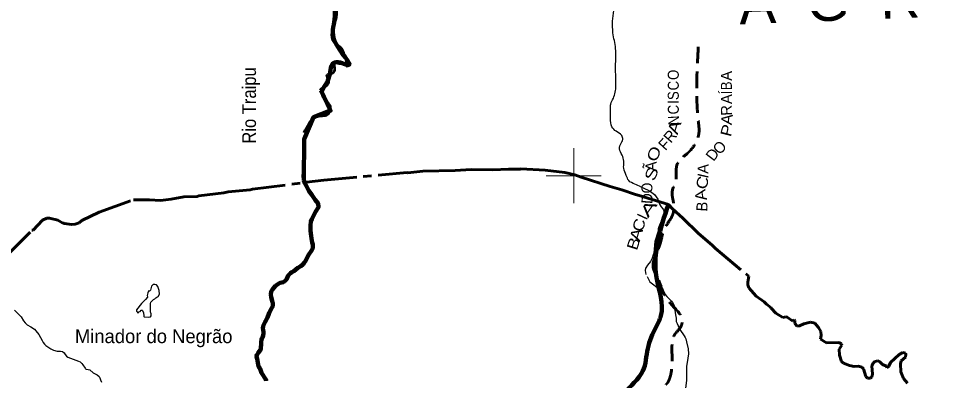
# Model space of a CAD drawing. Extents: x 553962 to 842807, y 8883888 to 9032388.
# Drawn here: x 729831 to 763398, y 8967556 to 8980713 of the extents above; entities that cross this region are included whole.
import ezdxf
from ezdxf.enums import TextEntityAlignment as Align

# ---------------------------------------------------------------- set-up
doc = ezdxf.new("R2010")
doc.units = 0
doc.header["$LTSCALE"] = 200
doc.linetypes.add('LONG_DASH_SHORT_DASH', pattern=[9.9, 6, -1.2, 1.5, -1.2])
doc.linetypes.add('MEDIUM_DASHED', pattern=[4.5, 3, -1.5])
for name, color, linetype, lineweight in [('10', 7, 'MEDIUM_DASHED', 60), ('12', 7, 'Continuous', 25), ('2', 7, 'Continuous', 13), ('21', 7, 'Continuous', 25), ('24', 7, 'Continuous', 25), ('53', 7, 'Continuous', 106), ('7', 7, 'Continuous', 90), ('9', 7, 'Continuous', 90)]:
    doc.layers.add(name, color=color, linetype=linetype, lineweight=lineweight)
for name, color, linetype in [('41', 7, 'Continuous'), ('49', 7, 'Continuous'), ('55', 7, 'Continuous')]:
    doc.layers.add(name, color=color, linetype=linetype)

msp = doc.modelspace()

# ---------------------------------------------------------------- linework, layer by layer
at = {"layer": '10'}
msp.add_spline([(753353.8, 8967411.3), (753402.1, 8967459.7), (753447.5, 8967537.9), (753569.9, 8968137.4), (753569.9, 8968618.2), (753685.3, 8969252.9), (753896.8, 8969522.2), (753935.3, 8969791.5), (753646.8, 8970214.6), (753242.9, 8970791.6), (753050.6, 8971291.7), (752896.7, 8971618.7), (753127.5, 8972484.2), (753300.6, 8973080.5), (753550.6, 8973484.4), (753646.8, 8973869.1), (753589.1, 8974215.3), (753589.1, 8974484.5), (753704.5, 8974811.5), (753723.7, 8975177), (753762.2, 8975427), (754089.2, 8975773.2), (754377.7, 8976100.2), (754550.8, 8976561.8), (754531.6, 8976946.5), (754538.8, 8979865.5)], degree=3, dxfattribs=at)
at = {"layer": '12'}
for points in [[(752444.7, 8974591.9), (752707.4, 8974475.5), (752786.5, 8974428), (752930.8, 8974317.1), (753062.6, 8974152.6), (753117.5, 8973959.1), (753180.2, 8973867.8), (753242.2, 8973795.8), (753262.4, 8973756.4), (753269, 8973717.7), (753270.2, 8973648.7), (753257.3, 8973562.4), (753237.5, 8973498.7), (753090.9, 8973141.2), (753070.7, 8973063.5), (753072.3, 8973000.7), (753069.1, 8972980.9), (752948.8, 8972607.6), (752907.8, 8972182.6), (752892.3, 8972118.5), (752847.2, 8971998.1), (752793, 8971880.4), (752680.5, 8971744), (752622, 8971655), (752613.9, 8971634.4), (752600.5, 8971552.9), (752626, 8971408.9)], [(752664, 8971340.7), (752771, 8971148.4), (752859.2, 8971072.4), (753072.2, 8970907.4), (753319.1, 8970681.2), (753384.5, 8970609.5), (753558.8, 8970434.3), (753589.6, 8970386.1)], [(753589.6, 8970386.1), (753640.4, 8970306.5), (753650.2, 8970274.2), (753691.1, 8970026.8), (753698.8, 8969944.5), (753719.3, 8969828.1), (753728.3, 8969699.4), (753756.5, 8969629.3), (753798.1, 8969540.9)], [(753798.1, 8969540.9), (753859.8, 8969409.4), (753909.1, 8969336.8), (753959.2, 8969249.6), (754012.5, 8969179), (754046.6, 8969117.8), (754069.8, 8969065.7), (754101.8, 8968966.1), (754161.6, 8968706.3), (754168.3, 8968520.8), (754116.9, 8968213), (754102.8, 8968082.3), (754094.2, 8967837.6), (754098.2, 8967608.9), (754095, 8967556.7), (754045.7, 8967185.6), (754028.2, 8966994.8), (754035.8, 8966766.1), (754034.7, 8966701.8), (754052, 8966621.5), (754053.6, 8966322.7), (754067.7, 8966231)]]:
    msp.add_lwpolyline(points, dxfattribs=at)
msp.add_spline([(752444.7, 8974591.9), (752220.7, 8974690.3), (751998.9, 8974824.7), (751911.5, 8975012.9), (751817.4, 8975268.3), (751824.1, 8975476.7), (751783.8, 8975691.7), (751676.2, 8975920.3), (751696.4, 8976135.3), (751783.8, 8976316.8), (751743.5, 8976458), (751541.8, 8976612.5), (751387.2, 8976773.8), (751340.2, 8977083), (751333.5, 8977432.5), (751346.9, 8977600.6), (751441, 8977812.6), (751535.1, 8978263.1), (751521.7, 8978828), (751528.4, 8979271.8), (751521.7, 8979621.5), (751427.6, 8980193.1), (751414.1, 8980616.7), (751461.2, 8981006.8), (751622.5, 8981450.6), (751723.3, 8981645.6), (752140.5, 8982419.4)], degree=3, dxfattribs=at)
at = {"layer": '2'}
for p, q in [((750000, 8974000), (750000, 8976000)), ((749000, 8975000), (751000, 8975000))]:
    msp.add_line(p, q, dxfattribs=at)
at = {"layer": '21'}
for points in [[(734441.2, 8970498.9), (734303.8, 8970355.7), (734116.5, 8970129.9), (734113.1, 8970114.7), (734119.4, 8970075.5), (734145.2, 8970051.2), (734168.9, 8970019.5), (734181.4, 8970021.5), (734206.5, 8970050.8), (734247.2, 8970065.8), (734290.4, 8970107.4), (734303.5, 8970111.7), (734321.8, 8970111.1), (734333.6, 8970097.9), (734375, 8970020.5), (734381.7, 8969909.7), (734389.7, 8969884.2), (734396.2, 8969874.8), (734551.2, 8969860.5), (734613.7, 8969866.7), (734627.4, 8969872.6), (734648.3, 8969912.4), (734649.6, 8969980.8), (734634.3, 8970019.7), (734630.8, 8970039.7), (734623.8, 8970209), (734629.4, 8970357.2), (734643.8, 8970405.7), (734658.9, 8970427.2), (734730.6, 8970496.3), (734782.1, 8970530.8), (734817.5, 8970561.3), (734855.2, 8970579.8), (734904.2, 8970611.7), (734951.1, 8970691.3), (734935.8, 8970827.7), (734908.4, 8970936.3), (734891.3, 8970974.5), (734841.3, 8971037.1), (734782.7, 8971051.2)], [(734782.7, 8971051.2), (734756.2, 8971050.8), (734720.8, 8971040.1), (734672, 8971001.4), (734663.3, 8970981.6), (734624.9, 8970837.4), (734592.1, 8970806.3), (734562.4, 8970812), (734543.6, 8970783.7), (734532, 8970740.5), (734512.6, 8970689.2), (734508.8, 8970650.1), (734519.5, 8970599.8), (734514.8, 8970584.3), (734441.2, 8970498.9)]]:
    msp.add_lwpolyline(points, dxfattribs=at)
at = {"layer": '24', "lineweight": 53}
for points in [[(740256.1, 8976602), (740150, 8974957.6), (740199.7, 8974820.8)], [(740199.7, 8974820.8), (740238.1, 8974727.3), (740279.6, 8974643.7), (740334, 8974546.8), (740357.2, 8974493.5), (740382.9, 8974446.8), (740484.1, 8974309.5), (740613.7, 8974119.1), (740717.4, 8973990.4), (740732.3, 8973856.4), (740732.3, 8973856.4), (740732.3, 8973856.4), (740732.3, 8973856.4), (740618, 8973688.2), (740487, 8973417.6), (740453.4, 8973331.1), (740434.4, 8973194.5), (740433.5, 8973090.3), (740439.6, 8973000.5), (740466.4, 8972816.9), (740475.8, 8972719.9), (740503, 8972572.4), (740529.6, 8972497.6), (740528.8, 8972385.3), (740511.7, 8972342.2), (740484.3, 8972292.1), (740351.8, 8972095.1), (740271.5, 8971918), (740212.1, 8971832.2), (740155.8, 8971771.6), (740084.9, 8971712.7), (739981.4, 8971647.3), (739910.7, 8971596.4), (739837.5, 8971524.6), (739757.3, 8971490.6), (739708.7, 8971453.2), (739664.3, 8971410.8), (739632.6, 8971371.3), (739561.2, 8971230.5), (739523.3, 8971179.7), (739487, 8971150), (739449.3, 8971129.7), (739395.4, 8971112.6), (739333.7, 8971101.4), (739290.2, 8971081), (739173.2, 8970993.1), (739094.9, 8970916.4), (739054.2, 8970867.5), (739009.7, 8970790), (739003.8, 8970676.8), (739015.8, 8970579.9), (739051.5, 8970450.1), (739063.7, 8970387.4), (739071.4, 8970367.8), (739072.7, 8970313.5), (739066, 8970263.1), (739051.2, 8970216.4), (739028.1, 8970169.5), (738938.6, 8970019), (738921.2, 8969978.8), (738878.8, 8969842.3), (738791.5, 8969691.8), (738791.5, 8969691.8), (738733.8, 8969568.4), (738716.4, 8969521.7)], [(738716.4, 8969521.7), (738712.1, 8969454.1), (738717.3, 8969381.7), (738726.3, 8969324), (738727.4, 8969273.7), (738715.5, 8969198), (738691.5, 8969119), (738673.7, 8969086.8), (738662.6, 8969043.4), (738652.4, 8968953.5), (738651, 8968849.4), (738637.2, 8968762.8), (738633.9, 8968702.3), (738619.6, 8968671), (738536.5, 8968568.4), (738527.1, 8968550.9), (738521.9, 8968529), (738494.8, 8968495.2), (738481.7, 8968447.9), (738480.1, 8968427.4), (738500, 8968342), (738533.5, 8968133), (738555.2, 8968065.6), (738596.3, 8968005.9), (738628.6, 8967942.3), (738661.9, 8967831), (738818, 8967592.6), (738830.4, 8967556.3)], [(738830.4, 8967556.3), (738834.2, 8967542.6)]]:
    msp.add_lwpolyline(points, dxfattribs=at)
at = {"layer": '24'}
msp.add_lwpolyline([(729686.6, 8970110.8), (729928.3, 8969870.5), (730012.4, 8969726.4), (730069.7, 8969653.9), (730149.2, 8969579.5), (730284.8, 8969503.9), (730412, 8969418.7), (730463.2, 8969367.6), (730567.7, 8969229.8), (730688.7, 8969016.5), (730730.3, 8968933.7), (730772.2, 8968877.4), (730829.8, 8968823.3), (731008.2, 8968703.6), (731105.3, 8968654.8), (731233, 8968624.6), (731360.6, 8968619.3), (731432.2, 8968607.5), (731490.4, 8968564.6), (731529, 8968498.9), (731572, 8968444.1), (731629.2, 8968401.6), (732006.1, 8968259.5), (732068.7, 8968231.4), (732130.1, 8968177.5), (732172.3, 8968124.3), (732254.1, 8968003.8), (732270.8, 8967986), (732292.3, 8967973.5), (732359.4, 8967962.3), (732419.1, 8967940.3), (732541.4, 8967832.4), (732686.6, 8967768.5), (732762.4, 8967705.5), (732787.2, 8967659.9), (732807.8, 8967584.8), (732842.4, 8967493.1)], dxfattribs=at)
for points in [[(771983.6, 8980431.6), (771458.1, 8980369.7), (771148.9, 8980648.1), (771087.1, 8980988.4), (770932.5, 8981297.7), (770808.9, 8981638), (770345.2, 8981761.8), (770005.1, 8981885.5), (769819.6, 8982071.1), (769634.1, 8981854.6), (769479.5, 8982009.2), (769015.8, 8982318.6), (768923.1, 8982689.8), (768706.7, 8982937.2), (768593.5, 8983157.4), (768713.2, 8983415.3), (768842, 8983516.6), (768842, 8983590.2), (768630.3, 8983700.8), (768289.8, 8983940.2), (768207, 8984262.5), (768022.9, 8984465.2), (767700.8, 8984557.2), (767590.3, 8984640.1), (767553.5, 8985036.1), (767599.5, 8985266.4), (767599.5, 8985422.9), (767461.5, 8985607.1), (767314.2, 8985634.8), (767268.2, 8985533.4), (767139.4, 8985496.6), (766918.5, 8985616.3), (766789.6, 8985818.9), (766559.5, 8985957.1), (766219, 8986297.8), (765850.9, 8986500.4), (765363.1, 8986924.1), (764801.7, 8987504.3), (764663.6, 8987624), (764378.3, 8988066), (764295.5, 8988259.4), (764221.8, 8988296.3), (764083.8, 8988204.2), (763982.5, 8988268.6), (763669.6, 8988664.7), (763586.8, 8988683.1), (763540.8, 8988848.8), (763605.2, 8988913.3), (763665, 8988922.5), (763720.2, 8989088.3), (763554.6, 8989254.1), (763480.9, 8989475.1), (763628.2, 8989677.7), (763977.9, 8989935.6), (764143.6, 8990101.3), (764125.2, 8990285.5), (763849.1, 8990377.6), (763793.9, 8990525), (763591.4, 8990617.1), (763480.9, 8990635.5), (763260.1, 8990525), (763094.4, 8990525), (762965.5, 8990635.5), (762818.3, 8990856.5), (762781.5, 8990930.2), (762652.6, 8990967), (762450.1, 8991169.6), (762082, 8991335.4), (761916.3, 8991464.3), (761750.7, 8991464.3), (761640.2, 8991261.7), (761456.2, 8991059.1), (761382.5, 8990967), (761290.5, 8990948.6), (761198.5, 8991059.1), (761143.2, 8991298.6), (760867.1, 8991464.3), (760738.3, 8991666.9), (760499, 8991795.9), (760351.7, 8992035.3), (760094, 8992495.8), (759854.7, 8992403.7), (759652.3, 8992256.3), (759394.6, 8992477.3), (758971.2, 8992643.1), (758731.9, 8992753.6), (758639.9, 8993048.3), (758566.2, 8993324.6), (758695.1, 8993508.8), (758916, 8993453.6), (758879.2, 8993619.3)], [(715037, 8973071.8), (715705.1, 8973746.2), (715968.5, 8974273.5), (716313.1, 8974881.9), (716799.5, 8975226.6), (717083.2, 8975429.4), (717285.9, 8975328), (717752, 8975003.5), (717934.4, 8974821), (718137.1, 8974800.7), (718522.2, 8975145.5), (718826.2, 8975165.8), (718927.5, 8975307.7), (719251.8, 8975287.5), (719596.3, 8975855.3), (719799, 8976301.5), (720042.2, 8976686.8), (720771.8, 8977072.1), (721197.4, 8977051.8), (721481.2, 8977356), (721987.8, 8977396.6), (722291.8, 8977356), (722514.8, 8977639.9), (722859.3, 8978086.1), (723244.4, 8978309.2), (723548.4, 8978795.9), (723507.9, 8979566.5), (723426.8, 8979749.1), (723730.8, 8980235.8), (724115.9, 8980418.3), (724501, 8980803.6), (724886, 8981067.2), (724886, 8981594.5), (724865.8, 8981939.3), (725068.4, 8982385.5), (725169.8, 8982831.6), (725331.9, 8983216.9), (725311.6, 8983582), (725473.8, 8983825.3), (725696.7, 8983987.6), (725777.8, 8984433.7), (725858.8, 8984636.5), (726183.1, 8984636.5), (726162.8, 8984920.5), (726284.5, 8985163.8), (726588.5, 8985569.4), (726993.8, 8986056.1), (726770.9, 8986299.5), (726466.9, 8986238.7), (726264.2, 8986340.1), (726527.7, 8986563.1), (726487.1, 8986745.7), (726770.9, 8986907.9), (727155.9, 8987090.4), (727297.8, 8987171.5), (727338.3, 8987496), (727581.6, 8987698.8), (727743.7, 8987921.9), (727905.8, 8988084.1), (728068, 8988408.6), (728351.7, 8988510), (728453, 8988814.2), (728655.7, 8988854.8), (728676, 8989098.1), (728898.9, 8989260.4), (729121.8, 8989260.4), (729284, 8989037.3), (729527.2, 8988733.1), (729750.1, 8988712.8), (729973.1, 8988834.5), (729993.3, 8988753.4), (730054.1, 8988530.3), (730135.2, 8988469.4), (730358.1, 8988469.4), (730459.5, 8988408.6), (730702.7, 8988489.7), (730702.7, 8988611.4), (730885.1, 8988652), (731067.5, 8988469.4), (731168.8, 8988347.8), (731472.8, 8988368), (731736.3, 8988631.7), (731857.9, 8988834.5), (732222.7, 8988814.2), (732324, 8989017), (732506.4, 8989138.7), (732547, 8989300.9), (732851, 8989402.3), (733073.9, 8989382), (733114.4, 8989666), (733215.8, 8989848.5)]]:
    msp.add_spline(points, degree=3, dxfattribs=at)
at = {"layer": '24', "lineweight": 53}
msp.add_spline([(740207.8, 8976565.1), (740390.3, 8976909.9), (740694.3, 8977153.2), (741099.6, 8977254.6), (741160.4, 8977518.3), (741038.8, 8977680.5), (740876.7, 8977923.9), (740998.3, 8978248.3), (741099.6, 8978370), (741099.6, 8978471.4), (741038.8, 8978653.9), (741200.9, 8978714.8), (741322.5, 8978836.5), (741322.5, 8979100.1), (741484.7, 8979079.8), (741646.8, 8979079.8), (741768.4, 8978978.4), (741707.6, 8979282.6), (741525.2, 8979667.9), (741302.3, 8979850.5), (741221.2, 8980215.5), (741383.3, 8980763.1), (741383.3, 8981209.2), (741383.3, 8981432.3), (741991.3, 8982770.8), (742356.2, 8983723.9), (742417, 8984271.5), (742741.2, 8985042.1), (742903.4, 8985812.8), (743106, 8986218.4), (743470.8, 8986380.6), (743734.3, 8986887.6), (743734.3, 8987354.1), (744038.3, 8987354.1), (744322.1, 8987658.2), (744342.3, 8987881.3), (744524.7, 8988145), (744686.9, 8988266.7), (744849, 8988408.6), (745031.4, 8988347.8), (745274.6, 8988205.8), (745416.5, 8988205.8), (745598.9, 8988388.3), (745659.7, 8988631.7)], degree=3, dxfattribs=at)
at = {"layer": '53'}
for points in [[(740811.1, 8978107.8), (741171, 8977363.2), (740547.2, 8977123), (740211.3, 8976330.4), (740199.7, 8974820.8)], [(740199.7, 8974820.8), (740238.1, 8974727.3), (740279.6, 8974643.7), (740334, 8974546.8), (740357.2, 8974493.5), (740382.9, 8974446.8), (740484.1, 8974309.5), (740613.7, 8974119.1), (740717.4, 8973990.4), (740732.3, 8973856.4), (740732.3, 8973856.4), (740732.3, 8973856.4), (740732.3, 8973856.4), (740618, 8973688.2), (740487, 8973417.6), (740453.4, 8973331.1), (740434.4, 8973194.5), (740433.5, 8973090.3), (740439.6, 8973000.5), (740466.4, 8972816.9), (740475.8, 8972719.9), (740503, 8972572.4), (740529.6, 8972497.6), (740528.8, 8972385.3), (740511.7, 8972342.2), (740484.3, 8972292.1), (740351.8, 8972095.1), (740271.5, 8971918), (740212.1, 8971832.2), (740155.8, 8971771.6), (740084.9, 8971712.7), (739981.4, 8971647.3), (739910.7, 8971596.4), (739837.5, 8971524.6), (739757.3, 8971490.6), (739708.7, 8971453.2), (739664.3, 8971410.8), (739632.6, 8971371.3), (739561.2, 8971230.5), (739523.3, 8971179.7), (739487, 8971150), (739449.3, 8971129.7), (739395.4, 8971112.6), (739333.7, 8971101.4), (739290.2, 8971081), (739173.2, 8970993.1), (739094.9, 8970916.4), (739054.2, 8970867.5), (739009.7, 8970790), (739003.8, 8970676.8), (739015.8, 8970579.9), (739051.5, 8970450.1), (739063.7, 8970387.4), (739071.4, 8970367.8), (739072.7, 8970313.5), (739066, 8970263.1), (739051.2, 8970216.4), (739028.1, 8970169.5), (738938.6, 8970019), (738921.2, 8969978.8), (738878.8, 8969842.3), (738791.5, 8969691.8), (738791.5, 8969691.8), (738733.8, 8969568.4), (738716.4, 8969521.7)], [(738716.4, 8969521.7), (738712.1, 8969454.1), (738717.3, 8969381.7), (738726.3, 8969324), (738727.4, 8969273.7), (738715.5, 8969198), (738691.5, 8969119), (738673.7, 8969086.8), (738662.6, 8969043.4), (738652.4, 8968953.5), (738651, 8968849.4), (738637.2, 8968762.8), (738633.9, 8968702.3), (738619.6, 8968671), (738536.5, 8968568.4), (738527.1, 8968550.9), (738521.9, 8968529), (738494.8, 8968495.2), (738481.7, 8968447.9), (738480.1, 8968427.4), (738500, 8968342), (738533.5, 8968133), (738555.2, 8968065.6), (738596.3, 8968005.9), (738628.6, 8967942.3), (738661.9, 8967831), (738818, 8967592.6), (738830.4, 8967556.3)], [(738830.4, 8967556.3), (738834.2, 8967542.6)]]:
    msp.add_lwpolyline(points, dxfattribs=at)
msp.add_spline([(740811.1, 8978083.8), (741123, 8978612.2), (741314.9, 8979116.5), (741818.7, 8979020.5), (741314.9, 8979885.1), (741314.9, 8980677.7), (741338.7, 8981597.5), (742130.4, 8983038.5), (742946.1, 8985872.7), (743114, 8986257), (743617.8, 8986449.1), (743785.8, 8987385.8), (744337.6, 8987433.8), (744289.6, 8988010.3), (744865.3, 8988437.8), (745441.1, 8988197.6), (745657, 8988629.9)], degree=3, dxfattribs=at)
at = {"layer": '7', "linetype": 'LONG_DASH_SHORT_DASH', "lineweight": 60}
for points in [[(729404.2, 8972096.7), (730321.7, 8973018.8), (730368.4, 8973026), (730699.4, 8973383.6), (730862, 8973459.9), (730956.1, 8973460), (731265.8, 8973385.6), (731447.8, 8973274.4), (731473.6, 8973278.5), (731501.8, 8973259.3), (731752.1, 8973224.9), (731885.4, 8973232.8), (732033.3, 8973290.9), (732132.7, 8973369.8), (732767.6, 8973679.2), (734004.4, 8974123.6), (734587.5, 8974117.1), (734986.3, 8974093.8), (735372.7, 8974147.2), (735835.4, 8974235.1), (736327.4, 8974244.9), (736385.3, 8974265.2), (737292.2, 8974376.7), (737450.9, 8974411), (738250.7, 8974481.5), (738334.6, 8974505.4), (740923.3, 8974839.9), (743944.6, 8975116), (743973.3, 8975101.7), (744524.3, 8975159.5), (745697.7, 8975189)], [(745697.7, 8975189), (745697.7, 8975189), (746278.3, 8975226), (747060.9, 8975214.3), (747626.8, 8975234.9), (748067.1, 8975233), (748078.4, 8975249.4), (748961.7, 8975196.1), (749681.4, 8975121.3), (750036, 8975026.7), (750271.4, 8974951.8), (751320.7, 8974608), (751750.1, 8974483.8), (752242.5, 8974318.8), (752380.7, 8974278), (753439.5, 8973954.2), (753583.6, 8973799.8), (753961.2, 8973460.6), (754538, 8972903.3), (755030, 8972474.8), (755147.7, 8972349.6), (756362.8, 8971344), (756320.3, 8971125.1), (756323.8, 8971036.6), (756361.2, 8970920.9), (756631.5, 8970616), (756915, 8970410.1), (757002.6, 8970325.1), (757165.2, 8970215.8), (757167.7, 8970190.1), (757348.9, 8970005.6), (757600.5, 8969846.9), (757701.3, 8969872.7), (757754.8, 8969855.7), (757962.9, 8969718.5), (758005.2, 8969765.2), (758038.1, 8969737.6), (758029.7, 8969624), (758115.6, 8969531.9), (758205.5, 8969542.5), (758357.8, 8969613.2), (758603.6, 8969671), (758755.3, 8969645.6), (758888.7, 8969481.4), (758982.7, 8969336.6), (758994.5, 8969195.7), (758967.2, 8969062.8), (759180.8, 8968923.9), (759628.7, 8968933.4), (759730, 8968884.3), (759736.6, 8968843), (759642.6, 8968697.4), (759656.2, 8968476.3), (759734.5, 8968249.9), (759797.4, 8968186.8), (760020.8, 8968100.7), (760193.3, 8968069.4), (760346.5, 8968073.3), (760468.7, 8968041.8), (760531.4, 8967975.3), (760612.4, 8967703.8), (760676.7, 8967637.3), (760778.2, 8967637.3), (760833.4, 8967688.2), (760853, 8967781.7), (760833.6, 8968087.2), (760876.7, 8968185), (760939.1, 8968243.5), (761053, 8968271), (761107.6, 8968247.7), (761221.6, 8968138.1), (761368.5, 8968077.3), (761376.6, 8968022.9), (761447, 8968077.5), (761506.1, 8968210.7), (761825.6, 8968499.9), (761961, 8968579.3), (762052.9, 8968547.4), (762065.9, 8968514.3), (762049.6, 8968410.7), (761891.1, 8968267.7), (761875.3, 8968158.2), (761883.2, 8967876.5), (761983, 8967632.3), (762120.3, 8967463.7)]]:
    msp.add_lwpolyline(points, dxfattribs=at)
at = {"layer": '9'}
for points in [[(740210.1, 8974795.4), (740238.1, 8974727.3), (740279.6, 8974643.7), (740334, 8974546.8), (740357.2, 8974493.5), (740382.9, 8974446.8), (740484.1, 8974309.5), (740613.7, 8974119.1), (740717.4, 8973990.4), (740732.3, 8973856.4), (740732.3, 8973856.4), (740732.3, 8973856.4), (740732.3, 8973856.4), (740618, 8973688.2), (740487, 8973417.6), (740453.4, 8973331.1), (740434.4, 8973194.5), (740433.5, 8973090.3), (740439.6, 8973000.5), (740466.4, 8972816.9), (740475.8, 8972719.9), (740503, 8972572.4), (740529.6, 8972497.6), (740528.8, 8972385.3), (740511.7, 8972342.2), (740484.3, 8972292.1), (740351.8, 8972095.1), (740271.5, 8971918), (740212.1, 8971832.2), (740155.8, 8971771.6), (740084.9, 8971712.7), (739981.4, 8971647.3), (739910.7, 8971596.4), (739837.5, 8971524.6), (739757.3, 8971490.6), (739708.7, 8971453.2), (739664.3, 8971410.8), (739632.6, 8971371.3), (739561.2, 8971230.5), (739523.3, 8971179.7), (739487, 8971150), (739449.3, 8971129.7), (739395.4, 8971112.6), (739333.7, 8971101.4), (739290.2, 8971081), (739173.2, 8970993.1), (739094.9, 8970916.4), (739054.2, 8970867.5), (739009.7, 8970790), (739003.8, 8970676.8), (739015.8, 8970579.9), (739051.5, 8970450.1), (739063.7, 8970387.4), (739071.4, 8970367.8), (739072.7, 8970313.5), (739066, 8970263.1), (739051.2, 8970216.4), (739028.1, 8970169.5), (738938.6, 8970019), (738921.2, 8969978.8), (738878.8, 8969842.3), (738791.5, 8969691.8), (738791.5, 8969691.8), (738733.8, 8969568.4), (738716.4, 8969521.7)], [(738716.4, 8969521.7), (738712.1, 8969454.1), (738717.3, 8969381.7), (738726.3, 8969324), (738727.4, 8969273.7), (738715.5, 8969198), (738691.5, 8969119), (738673.7, 8969086.8), (738662.6, 8969043.4), (738652.4, 8968953.5), (738651, 8968849.4), (738637.2, 8968762.8), (738633.9, 8968702.3), (738619.6, 8968671), (738536.5, 8968568.4), (738527.1, 8968550.9), (738521.9, 8968529), (738494.8, 8968495.2), (738481.7, 8968447.9), (738480.1, 8968427.4), (738500, 8968342), (738533.5, 8968133), (738555.2, 8968065.6), (738596.3, 8968005.9), (738628.6, 8967942.3), (738661.9, 8967831), (738818, 8967592.6), (738830.4, 8967556.3)], [(738830.4, 8967556.3), (738834.2, 8967542.6)]]:
    msp.add_lwpolyline(points, dxfattribs=at)
msp.add_spline([(750521.5, 8957798.6), (750290, 8958657.6), (749980, 8960173.9), (749746.6, 8961538.9), (749919.1, 8962982.1), (750673.6, 8964858.9), (751354.2, 8966153.2), (751832.9, 8967092.2), (752515.2, 8967905.8), (752689.9, 8968716.5), (752991.6, 8969502.6), (753167.8, 8969908.5), (753010.5, 8971299.2), (753439.5, 8973954.2)], degree=3, dxfattribs=at)

# ---------------------------------------------------------------- texts
at = {"layer": '10'}
for s, rotation, width, p in [('O', 90.036, 0.9, (753817.8, 8978665.2)), ('C', 90.036, 0.9, (753818, 8978272.4)), ('B', 90.036, 0.9, (755746.5, 8978265.8)), ('S', 90.036, 0.9, (753818.2, 8977908.6)), ('Í', 90.036, 0.85, (755746.7, 8978022)), ('C', 90.036, 0.9, (753818.6, 8977399.4)), ('N', 92.943, 0.9, (753827.9, 8977019.2)), ('A', 83.512, 1.1, (755762.6, 8977022)), ('A', 72.093, 1.35, (753844.7, 8976698.2)), ('P', 75.752, 1.2, (755758.5, 8976597.7)), ('O', 68.654, 1.3, (753100.6, 8975721.6)), ('S', 68.232, 1.35, (753011.4, 8974993.7)), ('C', 75.108, 1.2, (754866.1, 8974693.7)), ('O', 92.819, 0.95, (752858.4, 8974562.2)), ('A', 99.428, 1.15, (754812.1, 8974324.5)), ('A', 54.756, 1.75, (752879.4, 8973696.6)), ('C', 73.461, 1.2, (752562.8, 8973151.1)), ('A', 74.159, 1.3, (752463.3, 8972809.8)), ('B', 72.657, 1.25, (752362.1, 8972471.4))]:
    msp.add_text(s, height=400, rotation=rotation, dxfattribs=dict(at, width=width)).set_placement(p, align=Align.CENTER)
for s, rotation, p in [('A', 90.036, (755746.3, 8978627.4)), ('I', 90.036, (753818.4, 8977676.6)), ('A', 90.036, (755746.8, 8977783.2)), ('R', 92.943, (755748.6, 8977384.2)), ('R', 49.429, (753655.3, 8976304.3)), ('F', 47.713, (753441.2, 8976008.7)), ('O', 47.713, (755448.4, 8975892)), ('D', 52.701, (755198, 8975649.5)), ('Ã', 87.425, (753008, 8975336.6)), ('A', 87.425, (754900.6, 8975243.2)), ('I', 77.053, (754893.2, 8974952.8)), ('D', 86.239, (752868.5, 8974156.8)), ('B', 86.239, (754860, 8973866)), ('I', 64.893, (752674.8, 8973428.8))]:
    msp.add_text(s, height=400, rotation=rotation, dxfattribs=at).set_placement(p, align=Align.CENTER)
at = {"layer": '41'}
msp.add_text('Minador do Negrão', height=500, dxfattribs=at).set_placement((731880.7, 8968914.6))
at = {"layer": '49', "width": 0.9}
msp.add_text('Rio Traipu', height=500, rotation=90, dxfattribs=at).set_placement((738459.1, 8977551.3), align=Align.CENTER)
at = {"layer": '55'}
msp.add_text('A  G  R  E  S  T  E', height=1500, rotation=2.229, dxfattribs=at).set_placement((756032.3, 8980498.3))

doc.saveas('drawing.dxf')
